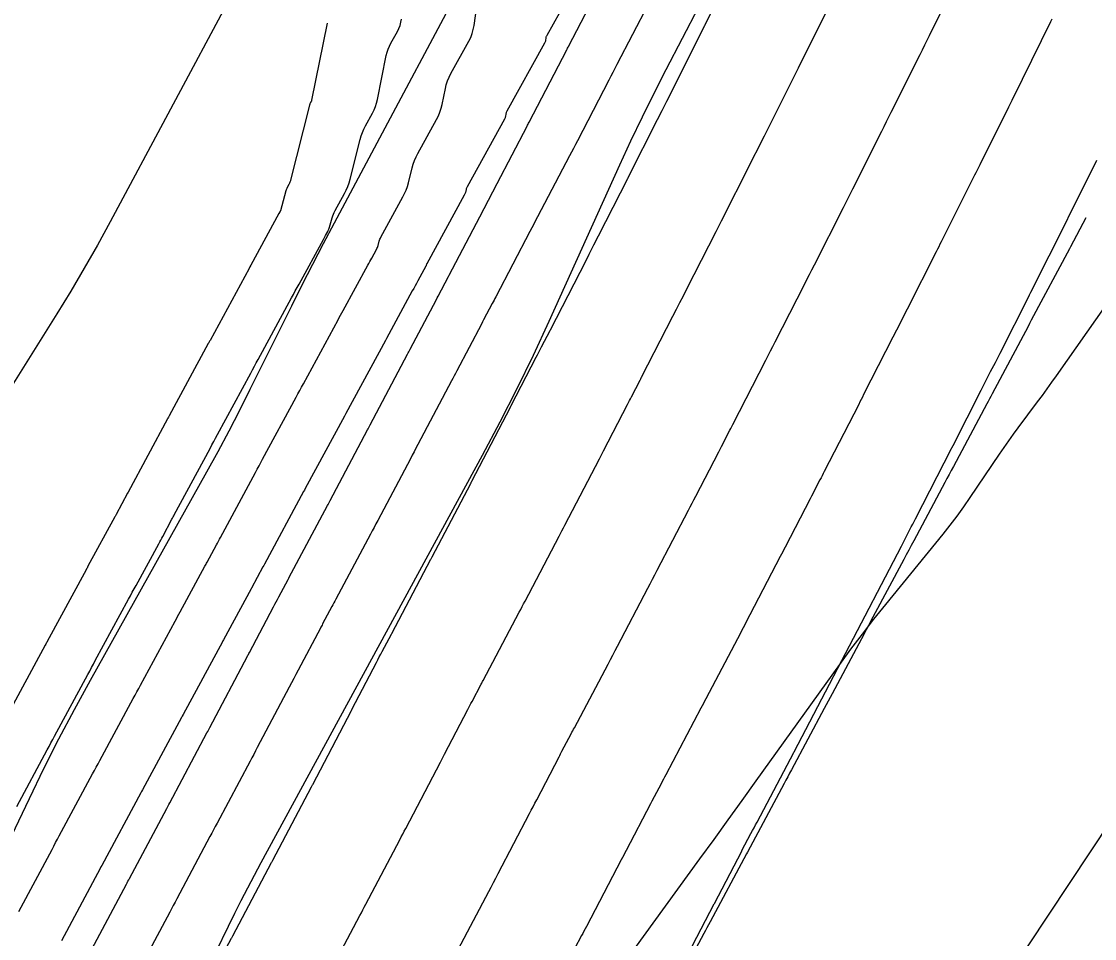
# Model space of a CAD drawing. Extents: x 1005228 to 1008882, y 1883389 to 1885754.
# Drawn here: x 1008330.7 to 1008393.3, y 1884892.1 to 1884945.6 of the extents above; entities that cross this region are included whole.
import ezdxf

# ---------------------------------------------------------------- set-up
doc = ezdxf.new("R2010")
doc.units = 0
for name, color, linetype in [('ATDIMS', 7, 'Continuous'), ('C-ANNO-NOTE', 7, 'Continuous'), ('TSOBSTACLE', 7, 'Continuous')]:
    doc.layers.add(name, color=color, linetype=linetype)

msp = doc.modelspace()

# ---------------------------------------------------------------- linework, layer by layer
at = {"layer": 'ATDIMS'}
for points in [[(1008348.415, 1884889.656), (1008350.408, 1884893.412), (1008350.496, 1884893.577), (1008350.583, 1884893.742), (1008350.67, 1884893.907), (1008350.757, 1884894.072), (1008352.741, 1884897.837), (1008352.827, 1884898.002), (1008352.913, 1884898.166), (1008353, 1884898.33), (1008353.086, 1884898.495), (1008355.112, 1884902.37), (1008355.171, 1884902.483), (1008355.231, 1884902.597), (1008355.29, 1884902.71), (1008355.349, 1884902.824), (1008356.707, 1884905.436), (1008356.769, 1884905.556), (1008356.832, 1884905.676), (1008356.895, 1884905.795), (1008356.958, 1884905.914), (1008357.496, 1884906.928), (1008357.522, 1884906.978), (1008357.548, 1884907.027), (1008357.575, 1884907.077), (1008357.601, 1884907.127), (1008359.713, 1884911.125), (1008359.799, 1884911.287), (1008359.884, 1884911.449), (1008359.969, 1884911.61), (1008360.054, 1884911.772), (1008362.038, 1884915.555), (1008362.122, 1884915.716), (1008362.206, 1884915.877), (1008362.29, 1884916.038), (1008362.374, 1884916.199), (1008364.397, 1884920.084), (1008364.456, 1884920.198), (1008364.516, 1884920.312), (1008364.575, 1884920.426), (1008364.634, 1884920.54), (1008366.034, 1884923.246), (1008366.093, 1884923.36), (1008366.152, 1884923.474), (1008366.211, 1884923.588), (1008366.269, 1884923.702), (1008366.764, 1884924.662), (1008366.788, 1884924.708), (1008366.812, 1884924.754), (1008366.835, 1884924.8), (1008366.859, 1884924.846), (1008368.687, 1884928.408), (1008368.89, 1884928.806), (1008369.094, 1884929.204), (1008369.297, 1884929.601), (1008369.5, 1884929.999), (1008371.206, 1884933.35), (1008371.285, 1884933.505), (1008371.364, 1884933.66), (1008371.442, 1884933.815), (1008371.521, 1884933.97), (1008373.213, 1884937.317), (1008373.416, 1884937.72), (1008373.62, 1884938.123), (1008373.823, 1884938.527), (1008374.025, 1884938.93), (1008375.711, 1884942.291), (1008375.787, 1884942.442), (1008375.863, 1884942.594), (1008375.939, 1884942.745), (1008376.014, 1884942.897), (1008377.947, 1884946.778)], [(1008348.501, 1884945.516), (1008347.594, 1884941.015), (1008347.588, 1884940.989), (1008347.579, 1884940.963), (1008347.569, 1884940.939), (1008347.557, 1884940.915), (1008347.505, 1884940.819), (1008347.492, 1884940.795), (1008347.482, 1884940.771), (1008347.473, 1884940.745), (1008347.465, 1884940.719), (1008346.341, 1884936.274), (1008346.327, 1884936.226), (1008346.311, 1884936.18), (1008346.291, 1884936.134), (1008346.268, 1884936.089), (1008346.172, 1884935.914), (1008346.149, 1884935.869), (1008346.129, 1884935.823), (1008346.112, 1884935.777), (1008346.097, 1884935.729), (1008345.767, 1884934.564), (1008345.762, 1884934.549), (1008345.757, 1884934.534), (1008345.75, 1884934.52), (1008345.743, 1884934.505), (1008345.682, 1884934.393), (1008344.048, 1884931.39), (1008343.995, 1884931.294), (1008343.943, 1884931.198), (1008341.662, 1884926.994), (1008341.637, 1884926.946), (1008341.611, 1884926.899), (1008341.585, 1884926.851), (1008341.56, 1884926.804), (1008339.285, 1884922.596), (1008339.259, 1884922.548), (1008339.233, 1884922.5), (1008339.208, 1884922.453), (1008339.182, 1884922.405), (1008336.878, 1884918.128), (1008336.846, 1884918.069), (1008336.174, 1884916.819), (1008336.156, 1884916.785), (1008336.138, 1884916.751), (1008336.119, 1884916.717), (1008336.101, 1884916.683), (1008334.536, 1884913.8), (1008334.509, 1884913.751), (1008334.482, 1884913.701), (1008334.455, 1884913.652), (1008334.429, 1884913.602), (1008332.156, 1884909.405), (1008332.129, 1884909.354), (1008332.102, 1884909.304), (1008332.074, 1884909.254), (1008332.047, 1884909.204), (1008329.783, 1884905.006)]]:
    msp.add_lwpolyline(points, dxfattribs=at)
at = {"layer": 'C-ANNO-NOTE'}
for points in [[(1008358.535, 1884951.907), (1008348.905, 1884933.835), (1008348.269, 1884932.631), (1008347.642, 1884931.423), (1008347.024, 1884930.211), (1008346.415, 1884928.994), (1008343.995, 1884924.116), (1008343.383, 1884922.9), (1008342.756, 1884921.692), (1008342.114, 1884920.492), (1008341.458, 1884919.3), (1008334.665, 1884907.127), (1008333.732, 1884905.423), (1008332.826, 1884903.705), (1008331.948, 1884901.973), (1008331.097, 1884900.227), (1008327.608, 1884892.921)], [(1008341.654, 1884890.551), (1008343.119, 1884893.544), (1008343.489, 1884894.291), (1008343.867, 1884895.033), (1008344.252, 1884895.771), (1008344.646, 1884896.505), (1008357.572, 1884920.299), (1008358.597, 1884922.227), (1008359.587, 1884924.174), (1008360.541, 1884926.138), (1008361.46, 1884928.12), (1008365.589, 1884937.238), (1008366.237, 1884938.646), (1008366.905, 1884940.044), (1008367.591, 1884941.434), (1008368.295, 1884942.814), (1008371.15, 1884948.319)], [(1008342.871, 1884947.081), (1008335.834, 1884933.921), (1008335.088, 1884932.555), (1008334.32, 1884931.201), (1008333.53, 1884929.861), (1008332.717, 1884928.533), (1008329.42, 1884923.249)], [(1008406.121, 1884946.373), (1008391.059, 1884924.929), (1008390.787, 1884924.544), (1008390.512, 1884924.161), (1008390.234, 1884923.781), (1008389.954, 1884923.402), (1008388.826, 1884921.891), (1008388.547, 1884921.512), (1008388.272, 1884921.129), (1008388.002, 1884920.743), (1008387.736, 1884920.355), (1008386.022, 1884917.815), (1008385.642, 1884917.266), (1008385.251, 1884916.726), (1008384.847, 1884916.195), (1008384.432, 1884915.673), (1008381.092, 1884911.57), (1008380.402, 1884910.709), (1008379.724, 1884909.837), (1008379.06, 1884908.955), (1008378.409, 1884908.064), (1008373.524, 1884901.267), (1008372.706, 1884900.13), (1008371.887, 1884898.994), (1008371.066, 1884897.859), (1008370.243, 1884896.725), (1008366.951, 1884892.192), (1008366.132, 1884891.056)], [(1008367.548, 1884854.585), (1008383.343, 1884882.19), (1008383.444, 1884882.367), (1008383.544, 1884882.544), (1008383.644, 1884882.721), (1008383.743, 1884882.898), (1008384.139, 1884883.609), (1008384.24, 1884883.786), (1008384.344, 1884883.96), (1008384.451, 1884884.133), (1008384.562, 1884884.303), (1008401.558, 1884909.953)]]:
    msp.add_lwpolyline(points, dxfattribs=at)
at = {"layer": 'TSOBSTACLE'}
for points in [[(1008341.141, 1884888.773), (1008342.909, 1884892.081), (1008342.929, 1884892.119), (1008342.949, 1884892.156), (1008342.97, 1884892.194), (1008342.99, 1884892.232), (1008345.253, 1884896.498), (1008345.273, 1884896.536), (1008345.293, 1884896.573), (1008345.313, 1884896.611), (1008345.333, 1884896.648), (1008347.585, 1884900.923), (1008347.604, 1884900.96), (1008347.623, 1884900.997), (1008347.643, 1884901.034), (1008347.662, 1884901.071), (1008349.915, 1884905.378), (1008349.941, 1884905.428), (1008349.967, 1884905.478), (1008351.376, 1884908.189), (1008351.459, 1884908.348), (1008351.542, 1884908.507), (1008351.625, 1884908.665), (1008351.709, 1884908.824), (1008352.247, 1884909.837), (1008352.27, 1884909.88), (1008354.558, 1884914.211), (1008354.576, 1884914.245), (1008354.594, 1884914.28), (1008354.612, 1884914.314), (1008354.63, 1884914.348), (1008356.881, 1884918.641), (1008356.899, 1884918.674), (1008356.916, 1884918.708), (1008356.934, 1884918.741), (1008356.951, 1884918.775), (1008359.202, 1884923.097), (1008359.226, 1884923.143), (1008359.249, 1884923.189), (1008360.706, 1884926.003), (1008360.784, 1884926.154), (1008360.862, 1884926.305), (1008360.94, 1884926.456), (1008361.018, 1884926.607), (1008361.512, 1884927.567), (1008361.531, 1884927.603), (1008363.265, 1884930.984), (1008363.535, 1884931.509), (1008363.804, 1884932.035), (1008364.072, 1884932.561), (1008364.34, 1884933.087), (1008366.047, 1884936.437), (1008366.074, 1884936.491), (1008366.101, 1884936.544), (1008367.793, 1884939.892), (1008368.062, 1884940.423), (1008368.329, 1884940.955), (1008368.597, 1884941.486), (1008368.864, 1884942.018), (1008370.551, 1884945.381), (1008370.573, 1884945.425), (1008370.595, 1884945.468), (1008372.785, 1884949.866)], [(1008363.549, 1884948.776), (1008361.317, 1884944.798), (1008361.299, 1884944.763), (1008361.285, 1884944.726), (1008361.274, 1884944.689), (1008361.267, 1884944.65), (1008361.246, 1884944.492), (1008361.239, 1884944.453), (1008361.228, 1884944.415), (1008361.214, 1884944.379), (1008361.196, 1884944.344), (1008358.993, 1884940.373), (1008358.974, 1884940.337), (1008358.959, 1884940.3), (1008358.947, 1884940.261), (1008358.937, 1884940.222), (1008358.905, 1884940.062), (1008358.895, 1884940.023), (1008358.883, 1884939.985), (1008358.868, 1884939.947), (1008358.85, 1884939.911), (1008356.668, 1884935.948), (1008356.649, 1884935.911), (1008356.633, 1884935.873), (1008356.619, 1884935.834), (1008356.608, 1884935.795), (1008356.567, 1884935.633), (1008356.556, 1884935.594), (1008356.542, 1884935.555), (1008356.526, 1884935.517), (1008356.507, 1884935.48), (1008354.315, 1884931.47), (1008354.309, 1884931.459), (1008354.304, 1884931.448), (1008354.3, 1884931.436), (1008354.296, 1884931.425), (1008354.282, 1884931.377), (1008354.279, 1884931.365), (1008354.274, 1884931.353), (1008354.269, 1884931.342), (1008354.264, 1884931.331), (1008353.793, 1884930.469), (1008353.713, 1884930.321), (1008353.633, 1884930.174), (1008353.553, 1884930.026), (1008353.472, 1884929.879), (1008351.961, 1884927.102), (1008351.916, 1884927.019), (1008351.901, 1884926.991), (1008349.59, 1884922.732), (1008349.547, 1884922.652), (1008349.503, 1884922.571), (1008347.214, 1884918.336), (1008347.169, 1884918.253), (1008347.124, 1884918.171), (1008344.843, 1884913.935), (1008344.798, 1884913.851), (1008344.753, 1884913.767), (1008344.087, 1884912.529), (1008344.067, 1884912.491), (1008344.06, 1884912.478), (1008342.45, 1884909.514), (1008342.418, 1884909.454), (1008342.386, 1884909.394), (1008340.085, 1884905.145), (1008340.037, 1884905.057), (1008339.99, 1884904.969), (1008337.712, 1884900.746), (1008337.664, 1884900.656), (1008337.616, 1884900.567), (1008335.345, 1884896.342), (1008335.297, 1884896.252), (1008335.248, 1884896.162), (1008332.985, 1884891.935)], [(1008334.602, 1884891.164), (1008336.784, 1884895.245), (1008336.828, 1884895.327), (1008336.872, 1884895.409), (1008336.916, 1884895.491), (1008336.959, 1884895.573), (1008339.137, 1884899.659), (1008339.18, 1884899.74), (1008339.223, 1884899.822), (1008339.267, 1884899.903), (1008339.31, 1884899.985), (1008341.483, 1884904.078), (1008341.526, 1884904.158), (1008341.568, 1884904.238), (1008341.611, 1884904.318), (1008341.653, 1884904.398), (1008343.85, 1884908.55), (1008343.878, 1884908.604), (1008343.906, 1884908.657), (1008343.935, 1884908.711), (1008343.963, 1884908.765), (1008345.371, 1884911.435), (1008345.448, 1884911.581), (1008345.526, 1884911.727), (1008345.603, 1884911.872), (1008345.681, 1884912.018), (1008346.22, 1884913.031), (1008346.257, 1884913.1), (1008346.269, 1884913.123), (1008348.513, 1884917.343), (1008348.553, 1884917.417), (1008348.592, 1884917.492), (1008348.632, 1884917.566), (1008348.671, 1884917.64), (1008350.856, 1884921.765), (1008350.895, 1884921.837), (1008350.933, 1884921.91), (1008350.972, 1884921.982), (1008351.01, 1884922.055), (1008353.193, 1884926.191), (1008353.23, 1884926.261), (1008353.267, 1884926.332), (1008353.304, 1884926.402), (1008353.341, 1884926.472), (1008354.875, 1884929.385), (1008354.925, 1884929.482), (1008354.976, 1884929.579), (1008355.575, 1884930.718), (1008355.615, 1884930.795), (1008357.405, 1884934.211), (1008357.661, 1884934.698), (1008357.916, 1884935.186), (1008358.171, 1884935.674), (1008358.426, 1884936.161), (1008360.17, 1884939.501), (1008360.2, 1884939.56), (1008360.231, 1884939.618), (1008360.261, 1884939.677), (1008360.291, 1884939.735), (1008362.483, 1884943.948), (1008362.511, 1884944.001), (1008362.538, 1884944.054), (1008362.566, 1884944.107), (1008362.593, 1884944.16), (1008364.791, 1884948.399)], [(1008356.147, 1884891.431), (1008357.929, 1884894.814), (1008358.066, 1884895.074), (1008358.203, 1884895.335), (1008358.34, 1884895.596), (1008358.476, 1884895.857), (1008360.309, 1884899.361), (1008360.415, 1884899.564), (1008360.521, 1884899.766), (1008360.626, 1884899.968), (1008360.731, 1884900.17), (1008362.037, 1884902.684), (1008362.079, 1884902.764), (1008362.121, 1884902.845), (1008362.164, 1884902.925), (1008362.206, 1884903.005), (1008362.744, 1884904.019), (1008362.791, 1884904.108), (1008362.838, 1884904.196), (1008362.885, 1884904.285), (1008362.932, 1884904.374), (1008364.896, 1884908.091), (1008365.035, 1884908.354), (1008365.174, 1884908.617), (1008365.312, 1884908.881), (1008365.45, 1884909.144), (1008367.219, 1884912.517), (1008367.358, 1884912.781), (1008367.496, 1884913.046), (1008367.634, 1884913.31), (1008367.772, 1884913.574), (1008369.592, 1884917.071), (1008369.699, 1884917.276), (1008369.805, 1884917.481), (1008369.912, 1884917.686), (1008370.018, 1884917.891), (1008371.362, 1884920.488), (1008371.402, 1884920.566), (1008371.442, 1884920.643), (1008371.482, 1884920.72), (1008371.521, 1884920.797), (1008372.016, 1884921.757), (1008372.059, 1884921.84), (1008372.102, 1884921.923), (1008372.144, 1884922.006), (1008372.187, 1884922.089), (1008374.108, 1884925.833), (1008374.246, 1884926.103), (1008374.384, 1884926.372), (1008374.522, 1884926.642), (1008374.659, 1884926.912), (1008376.366, 1884930.263), (1008376.51, 1884930.546), (1008376.654, 1884930.829), (1008376.797, 1884931.112), (1008376.94, 1884931.395), (1008378.633, 1884934.742), (1008378.771, 1884935.017), (1008378.91, 1884935.292), (1008379.048, 1884935.567), (1008379.186, 1884935.842), (1008380.872, 1884939.201), (1008381.012, 1884939.482), (1008381.153, 1884939.763), (1008381.293, 1884940.044), (1008381.434, 1884940.325), (1008383.109, 1884943.69), (1008383.246, 1884943.965), (1008383.383, 1884944.24), (1008383.519, 1884944.516), (1008383.656, 1884944.791), (1008385.318, 1884948.155)], [(1008330.502, 1884893.654), (1008332.441, 1884897.275), (1008332.546, 1884897.471), (1008332.651, 1884897.668), (1008332.757, 1884897.864), (1008332.862, 1884898.061), (1008334.807, 1884901.679), (1008334.913, 1884901.875), (1008335.019, 1884902.072), (1008335.124, 1884902.268), (1008335.23, 1884902.465), (1008337.18, 1884906.08), (1008337.286, 1884906.276), (1008337.392, 1884906.473), (1008337.498, 1884906.669), (1008337.604, 1884906.865), (1008339.626, 1884910.598), (1008339.699, 1884910.734), (1008339.773, 1884910.87), (1008339.846, 1884911.005), (1008339.92, 1884911.141), (1008341.364, 1884913.8), (1008341.396, 1884913.86), (1008341.428, 1884913.919), (1008341.46, 1884913.979), (1008341.493, 1884914.039), (1008342.036, 1884915.05), (1008342.094, 1884915.158), (1008342.153, 1884915.267), (1008342.211, 1884915.376), (1008342.27, 1884915.484), (1008344.313, 1884919.279), (1008344.419, 1884919.474), (1008344.524, 1884919.669), (1008344.629, 1884919.864), (1008344.735, 1884920.059), (1008346.692, 1884923.679), (1008346.797, 1884923.873), (1008346.902, 1884924.067), (1008347.007, 1884924.261), (1008347.112, 1884924.455), (1008349.137, 1884928.188), (1008349.211, 1884928.325), (1008349.286, 1884928.462), (1008349.36, 1884928.6), (1008349.435, 1884928.737), (1008350.875, 1884931.384), (1008350.931, 1884931.487), (1008350.988, 1884931.59), (1008351.044, 1884931.692), (1008351.1, 1884931.795), (1008351.375, 1884932.3), (1008351.404, 1884932.357), (1008351.43, 1884932.416), (1008351.452, 1884932.475), (1008351.471, 1884932.537), (1008351.541, 1884932.784), (1008351.561, 1884932.845), (1008351.583, 1884932.905), (1008351.609, 1884932.963), (1008351.638, 1884933.02), (1008352.921, 1884935.366), (1008353.022, 1884935.566), (1008353.11, 1884935.771), (1008353.185, 1884935.982), (1008353.247, 1884936.198), (1008353.468, 1884937.071), (1008353.53, 1884937.286), (1008353.605, 1884937.497), (1008353.693, 1884937.702), (1008353.795, 1884937.902), (1008354.893, 1884939.897), (1008354.998, 1884940.106), (1008355.087, 1884940.321), (1008355.158, 1884940.543), (1008355.213, 1884940.77), (1008355.399, 1884941.693), (1008355.454, 1884941.92), (1008355.526, 1884942.142), (1008355.615, 1884942.357), (1008355.721, 1884942.565), (1008356.769, 1884944.454), (1008356.879, 1884944.675), (1008356.967, 1884944.905), (1008357.033, 1884945.141), (1008357.078, 1884945.385), (1008357.211, 1884946.375)], [(1008367.242, 1884946.61), (1008365.419, 1884943.093), (1008365.301, 1884942.866), (1008365.183, 1884942.639), (1008365.065, 1884942.411), (1008364.947, 1884942.184), (1008363.106, 1884938.645), (1008362.991, 1884938.424), (1008362.875, 1884938.203), (1008362.76, 1884937.981), (1008362.645, 1884937.76), (1008360.783, 1884934.196), (1008360.672, 1884933.983), (1008360.561, 1884933.77), (1008360.45, 1884933.558), (1008360.338, 1884933.345), (1008358.344, 1884929.539), (1008358.292, 1884929.44), (1008358.24, 1884929.341), (1008358.188, 1884929.242), (1008358.136, 1884929.143), (1008357.634, 1884928.187), (1008357.57, 1884928.066), (1008357.507, 1884927.946), (1008356.068, 1884925.212), (1008355.99, 1884925.064), (1008355.912, 1884924.916), (1008355.835, 1884924.768), (1008355.757, 1884924.621), (1008353.795, 1884920.904), (1008353.686, 1884920.699), (1008353.578, 1884920.494), (1008353.47, 1884920.29), (1008353.361, 1884920.085), (1008351.452, 1884916.481), (1008351.345, 1884916.279), (1008351.237, 1884916.076), (1008351.13, 1884915.874), (1008351.022, 1884915.671), (1008349.004, 1884911.876), (1008348.947, 1884911.769), (1008348.89, 1884911.661), (1008348.833, 1884911.554), (1008348.775, 1884911.446), (1008348.236, 1884910.434), (1008348.203, 1884910.372), (1008348.17, 1884910.311), (1008348.138, 1884910.25), (1008348.105, 1884910.188), (1008346.81, 1884907.732), (1008346.681, 1884907.487), (1008346.551, 1884907.242), (1008346.422, 1884906.997), (1008346.292, 1884906.752), (1008344.422, 1884903.216), (1008344.317, 1884903.019), (1008344.213, 1884902.822), (1008344.109, 1884902.625), (1008344.004, 1884902.428), (1008342.076, 1884898.796), (1008341.972, 1884898.601), (1008341.868, 1884898.406), (1008341.764, 1884898.211), (1008341.66, 1884898.016), (1008339.724, 1884894.381), (1008339.62, 1884894.187), (1008339.517, 1884893.994), (1008339.413, 1884893.8), (1008339.31, 1884893.606), (1008337.366, 1884889.971)], [(1008330.38, 1884899.779), (1008332.155, 1884903.082), (1008332.264, 1884903.285), (1008332.373, 1884903.488), (1008332.482, 1884903.69), (1008332.592, 1884903.893), (1008334.529, 1884907.484), (1008334.638, 1884907.686), (1008334.747, 1884907.888), (1008334.856, 1884908.09), (1008334.965, 1884908.292), (1008336.909, 1884911.883), (1008337.018, 1884912.084), (1008337.127, 1884912.285), (1008337.237, 1884912.487), (1008337.346, 1884912.688), (1008338.668, 1884915.122), (1008338.725, 1884915.229), (1008338.783, 1884915.335), (1008338.84, 1884915.442), (1008338.898, 1884915.548), (1008339.441, 1884916.559), (1008339.474, 1884916.621), (1008339.507, 1884916.683), (1008339.541, 1884916.744), (1008339.574, 1884916.806), (1008341.662, 1884920.683), (1008341.77, 1884920.884), (1008341.879, 1884921.085), (1008341.987, 1884921.286), (1008342.096, 1884921.487), (1008344.039, 1884925.081), (1008344.147, 1884925.282), (1008344.256, 1884925.483), (1008344.365, 1884925.684), (1008344.474, 1884925.885), (1008346.422, 1884929.475), (1008346.531, 1884929.676), (1008346.641, 1884929.878), (1008346.75, 1884930.08), (1008346.86, 1884930.282), (1008348.279, 1884932.888), (1008348.342, 1884933.005), (1008348.406, 1884933.122), (1008348.534, 1884933.356), (1008348.564, 1884933.415), (1008348.59, 1884933.476), (1008348.614, 1884933.538), (1008348.634, 1884933.601), (1008348.787, 1884934.143), (1008348.822, 1884934.254), (1008348.862, 1884934.362), (1008348.909, 1884934.467), (1008348.962, 1884934.57), (1008349.507, 1884935.569), (1008349.61, 1884935.772), (1008349.7, 1884935.98), (1008349.776, 1884936.193), (1008349.838, 1884936.412), (1008350.424, 1884938.726), (1008350.482, 1884938.93), (1008350.554, 1884939.13), (1008350.638, 1884939.324), (1008350.734, 1884939.514), (1008351.146, 1884940.262), (1008351.241, 1884940.451), (1008351.321, 1884940.647), (1008351.386, 1884940.848), (1008351.436, 1884941.054), (1008351.954, 1884943.625), (1008352, 1884943.813), (1008352.059, 1884943.996), (1008352.133, 1884944.174), (1008352.22, 1884944.346), (1008352.598, 1884945.027), (1008352.684, 1884945.2), (1008352.753, 1884945.378), (1008352.804, 1884945.563), (1008352.839, 1884945.753)], [(1008390.812, 1884945.737), (1008390.735, 1884945.581), (1008389.073, 1884942.217), (1008388.873, 1884941.813), (1008388.673, 1884941.409), (1008388.472, 1884941.006), (1008388.271, 1884940.602), (1008386.594, 1884937.234), (1008386.519, 1884937.083), (1008386.443, 1884936.932), (1008386.368, 1884936.78), (1008386.292, 1884936.629), (1008384.348, 1884932.754), (1008384.274, 1884932.608), (1008384.2, 1884932.461), (1008384.126, 1884932.314), (1008384.052, 1884932.168), (1008382.36, 1884928.82), (1008382.152, 1884928.409), (1008381.943, 1884927.998), (1008381.735, 1884927.587), (1008381.526, 1884927.176), (1008379.819, 1884923.825), (1008379.747, 1884923.683), (1008379.674, 1884923.541), (1008379.602, 1884923.399), (1008379.529, 1884923.258), (1008377.515, 1884919.331), (1008377.453, 1884919.212), (1008377.392, 1884919.092), (1008377.33, 1884918.972), (1008377.268, 1884918.852), (1008376.773, 1884917.892), (1008376.732, 1884917.812), (1008376.69, 1884917.731), (1008375.239, 1884914.926), (1008375.167, 1884914.788), (1008375.096, 1884914.649), (1008375.024, 1884914.511), (1008374.952, 1884914.373), (1008372.929, 1884910.488), (1008372.858, 1884910.351), (1008372.786, 1884910.214), (1008372.715, 1884910.078), (1008372.643, 1884909.941), (1008370.607, 1884906.058), (1008370.535, 1884905.922), (1008370.464, 1884905.786), (1008370.392, 1884905.651), (1008370.321, 1884905.515), (1008368.264, 1884901.621), (1008368.196, 1884901.493), (1008368.128, 1884901.365), (1008368.061, 1884901.237), (1008367.993, 1884901.11), (1008367.455, 1884900.096), (1008367.433, 1884900.055), (1008367.411, 1884900.014), (1008367.39, 1884899.972), (1008367.368, 1884899.931), (1008365.951, 1884897.203), (1008365.881, 1884897.069), (1008365.811, 1884896.935), (1008365.741, 1884896.8), (1008365.67, 1884896.666), (1008363.633, 1884892.77), (1008363.563, 1884892.637), (1008363.493, 1884892.504), (1008363.423, 1884892.37), (1008363.353, 1884892.237), (1008361.303, 1884888.345)], [(1008368.79, 1884889.684), (1008371.094, 1884894.09), (1008371.108, 1884894.117), (1008372.699, 1884897.178), (1008372.713, 1884897.205), (1008373.242, 1884898.201), (1008373.33, 1884898.367), (1008373.418, 1884898.534), (1008373.507, 1884898.701), (1008373.595, 1884898.868), (1008375.746, 1884902.939), (1008375.763, 1884902.971), (1008378.067, 1884907.365), (1008378.086, 1884907.401), (1008380.375, 1884911.798), (1008380.397, 1884911.839), (1008382.019, 1884914.974), (1008382.039, 1884915.013), (1008382.52, 1884915.947), (1008382.601, 1884916.104), (1008382.682, 1884916.261), (1008382.762, 1884916.417), (1008382.843, 1884916.574), (1008384.95, 1884920.682), (1008384.972, 1884920.724), (1008385.035, 1884920.848), (1008386.685, 1884924.089), (1008386.96, 1884924.628), (1008387.233, 1884925.167), (1008387.507, 1884925.706), (1008387.78, 1884926.245), (1008389.472, 1884929.593), (1008389.5, 1884929.648), (1008389.584, 1884929.816), (1008391.712, 1884934.057), (1008391.733, 1884934.1), (1008391.755, 1884934.143), (1008393.434, 1884937.514)], [(1008392.785, 1884934.138), (1008391.888, 1884932.453), (1008391.831, 1884932.346), (1008389.605, 1884928.164), (1008389.51, 1884927.986), (1008389.415, 1884927.808), (1008387.314, 1884923.864), (1008387.236, 1884923.719), (1008387.159, 1884923.573), (1008387.081, 1884923.428), (1008387.004, 1884923.282), (1008385.056, 1884919.629), (1008384.931, 1884919.395), (1008384.807, 1884919.161), (1008384.682, 1884918.927), (1008384.557, 1884918.693), (1008382.745, 1884915.296), (1008382.599, 1884915.023), (1008382.453, 1884914.749), (1008382.308, 1884914.476), (1008382.162, 1884914.203), (1008380.358, 1884910.822), (1008380.228, 1884910.58), (1008380.099, 1884910.338), (1008379.97, 1884910.096), (1008379.841, 1884909.854), (1008377.976, 1884906.364), (1008377.86, 1884906.146), (1008377.744, 1884905.928), (1008377.627, 1884905.71), (1008377.511, 1884905.492), (1008375.602, 1884901.92), (1008375.495, 1884901.719), (1008375.387, 1884901.518), (1008375.28, 1884901.317), (1008375.172, 1884901.116), (1008373.03, 1884897.109), (1008372.98, 1884897.017), (1008370.854, 1884893.035), (1008370.764, 1884892.867), (1008370.674, 1884892.698), (1008370.584, 1884892.53), (1008370.494, 1884892.361), (1008368.472, 1884888.576)]]:
    msp.add_lwpolyline(points, dxfattribs=at)

doc.saveas('drawing.dxf')
